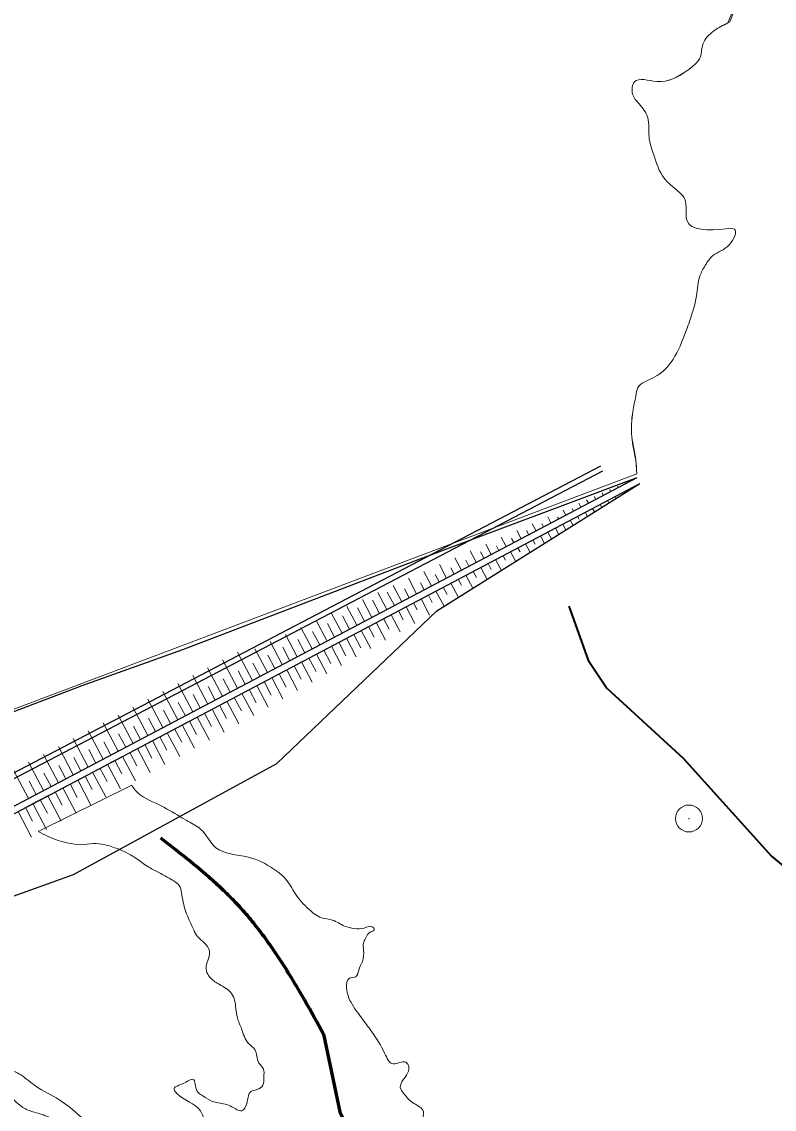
# Model space of a CAD drawing. Extents: x -1643653 to 4543381, y 1624270 to 13878484.
# Drawn here: x 575726 to 578524, y 8987006 to 8991048 of the extents above; entities that cross this region are included whole.
import ezdxf

# ---------------------------------------------------------------- set-up
doc = ezdxf.new("R2010")
doc.units = 0
doc.header["$LTSCALE"] = 200
doc.header["$PDMODE"] = 32
doc.header["$PDSIZE"] = 100
doc.linetypes.add('LONG_DASH_SHORT_DASH', pattern=[9.9, 6, -1.2, 1.5, -1.2])
for name, color, linetype, lineweight in [('12', 7, 'Continuous', 25), ('25', 7, 'Continuous', 13), ('60', 7, 'Continuous', 13), ('63', 7, 'Continuous', 13), ('7', 7, 'LONG_DASH_SHORT_DASH', 60)]:
    doc.layers.add(name, color=color, linetype=linetype, lineweight=lineweight)

msp = doc.modelspace()

# ---------------------------------------------------------------- linework, layer by layer
at = {"layer": '12', "lineweight": 40}
msp.add_lwpolyline([(577759.9, 8988875.8), (577832.5, 8988674.7), (577901.5, 8988571.1), (578184.7, 8988310.3), (578513.4, 8987946.2), (578671.2, 8987814.3), (579419.2, 8987100.9), (579808.1, 8986794.1), (580283, 8986357.3), (580496.3, 8986108), (581364.8, 8985224.5), (581561.3, 8985062.5), (582162.5, 8984452.7), (582384.7, 8984161.9), (582616.4, 8983918.8), (582880.2, 8983596.7), (583472.4, 8982628.4), (583582.5, 8982317.7), (583621.7, 8982083.2), (583591.6, 8981897.8), (583552.5, 8981370), (583461.7, 8980518.1), (583461.7, 8980001.2)], dxfattribs=at)
at = {"layer": '25'}
for p, q in [((578359.3, 8991047.5), (578446.9, 8991274.5)), ((578012.7, 8989366.8), (575651.3, 8988475.2)), ((576135.2, 8988209.5), (575788.1, 8988037.5))]:
    msp.add_line(p, q, dxfattribs=at)
at = {"layer": '25', "lineweight": 25}
for p, q in [((577877.7, 8989395.6), (573616.6, 8987168.4)), ((573625.3, 8987151.7), (577886.4, 8989378.8))]:
    msp.add_line(p, q, dxfattribs=at)
at = {"layer": '25'}
for points in [[(578351.6, 8991043.2), (578446.9, 8991274.5), (572334.3, 8991274.5), (572447.3, 8991102.9), (572499.8, 8991033.9)], [(573946.4, 8987228.8), (575651.3, 8988475.2), (578012.7, 8989366.8), (578009.5, 8989418.3)], [(576089.5, 8987971), (576313.7, 8988093.8), (576089.5, 8987971)]]:
    msp.add_lwpolyline(points, dxfattribs=at)
at = {"layer": '25', "lineweight": 25}
for points in [[(578012.9, 8989352.9), (577187, 8989042.7), (576324, 8988712.7), (575950.1, 8988578.7), (575647.5, 8988463.9), (575187.8, 8988130.1), (574877.2, 8987905.3), (574268.6, 8987457.2), (573884, 8987175.6)], [(573895.3, 8987154), (574263.9, 8987244.7), (575107.4, 8987587), (575919.3, 8987877.8), (576674.3, 8988291.2), (577269.1, 8988857.9), (578024.2, 8989331.3)]]:
    msp.add_lwpolyline(points, dxfattribs=at)
at = {"layer": '25'}
for points in [[(578359.3, 8991047.5), (578299.4, 8991013.4), (578258.6, 8990964.2), (578249.2, 8990917.7), (578198.3, 8990864.7), (578087, 8990825.4), (578004, 8990823.9), (577997.1, 8990778.6), (578021.5, 8990742.2), (578053.6, 8990690.8), (578058.4, 8990620.4), (578075.6, 8990552.5), (578114.5, 8990465.9), (578165.5, 8990418.3), (578191, 8990388.2), (578198.4, 8990310.2), (578343.4, 8990278), (578376.1, 8990276.8), (578356.8, 8990218.9), (578295.7, 8990178.5), (578267.3, 8990142), (578247.7, 8990103), (578234.9, 8990028.7), (578208.6, 8989933.1), (578184.3, 8989867.7), (578131.6, 8989770.7), (578070.7, 8989722.7), (578017.1, 8989688.6), (578008.7, 8989655.9), (577998.2, 8989599.3), (577994.4, 8989505), (578009.5, 8989418.3), (578012.7, 8989366.8)], [(578198.3, 8990864.7), (578249.2, 8990917.7), (578258.6, 8990964.2), (578299.4, 8991013.4), (578351.6, 8991043.2)], [(578009.5, 8989418.3), (577994.4, 8989505), (577998.2, 8989599.3), (578008.7, 8989655.9), (578017.1, 8989688.6), (578070.7, 8989722.7), (578131.6, 8989770.7), (578184.3, 8989867.7), (578208.6, 8989933.1), (578234.9, 8990028.7), (578247.7, 8990103), (578267.3, 8990142), (578295.7, 8990178.5), (578356.8, 8990218.9), (578376.1, 8990276.8), (578343.4, 8990278), (578198.4, 8990310.2), (578191, 8990388.2), (578165.5, 8990418.3), (578114.5, 8990465.9), (578075.6, 8990552.5), (578058.4, 8990620.4), (578053.6, 8990690.8), (578021.5, 8990742.2), (577997.1, 8990778.6), (578004, 8990823.9), (578087, 8990825.4), (578198.3, 8990864.7)], [(576313.7, 8988093.8), (576236.8, 8988136.9), (576148, 8988192), (576135.2, 8988209.5)], [(577145.8, 8987117.4), (577157, 8987132.6), (577165.3, 8987162.8), (577153.8, 8987180.3), (577107.4, 8987173.9), (577075.4, 8987214), (577027.8, 8987293.1), (576995.8, 8987337), (576949.6, 8987404.8), (576933.8, 8987455), (576944.6, 8987492.8), (576968.4, 8987497.9), (576979.4, 8987523), (576992.8, 8987554.5), (576997.2, 8987597.3), (576996.9, 8987622.4), (577004.2, 8987640), (577023.9, 8987665.2), (577031.5, 8987667.8), (577036.4, 8987674.1), (577031.2, 8987682.9), (576999.9, 8987679), (576962.2, 8987677.6), (576926.8, 8987686.3), (576881.3, 8987708.8), (576840.9, 8987717.5), (576794, 8987748.8), (576742.9, 8987807.7), (576707, 8987861.7), (576677.7, 8987888), (576663.7, 8987898), (576567.9, 8987942.7), (576447.7, 8987977.8), (576392.7, 8988045.6), (576345.7, 8988075.6), (576313.7, 8988093.8)], [(575788.1, 8988037.5), (575861.4, 8988005), (575900.6, 8987995.1), (575944.6, 8987988.9), (575993.6, 8987992.8), (576032.6, 8987989.2), (576084.4, 8987973), (576089.5, 8987971)], [(576089.5, 8987971), (576123.6, 8987955.5), (576150.2, 8987939.2), (576194.7, 8987907.9), (576233.9, 8987886.7), (576274.5, 8987864.2), (576315.1, 8987831.6), (576321.8, 8987800.2), (576348.2, 8987711), (576362.5, 8987679.6), (576376.7, 8987652), (576404.7, 8987624.4), (576424, 8987594.3), (576424.2, 8987580.5), (576412.2, 8987537.7), (576415, 8987513.8), (576429.2, 8987492.5), (576462.2, 8987468.7), (576506.6, 8987436.1), (576522.5, 8987379.6), (576528, 8987345.7), (576543.6, 8987304.2), (576569.5, 8987250.2), (576592.4, 8987227.7), (576608.2, 8987177.4), (576624.9, 8987154.9), (576626.5, 8987124.7), (576623.2, 8987094.5), (576600.8, 8987079.3), (576575.8, 8987069.2), (576566.1, 8987040.3), (576544, 8987000), (576507.3, 8987015), (576482.1, 8987024.9), (576434.2, 8987034.8), (576399.9, 8987054.9), (576383.5, 8987066.1), (576371.8, 8987092.5), (576366.4, 8987115.1), (576331.4, 8987103.7), (576292.8, 8987078.4), (576301.7, 8987065.9), (576390.6, 8986999.5), (576406.3, 8986955.6), (576407.2, 8986890.2), (576407.9, 8986842.4), (576416, 8986803.5), (576418.6, 8986790.9), (576419, 8986762), (576405.3, 8986751.9), (576355.1, 8986751.7), (576312.2, 8986764.2), (576244, 8986784.1), (576211, 8986807.9), (576158.8, 8986850.5), (576117.1, 8986873), (576057.7, 8986895.4), (576005.7, 8986929.2), (575959.9, 8986965.6), (575864.6, 8987042), (575779.7, 8987090.7), (575722.5, 8987133.3), (575666.9, 8987155.8), (575619, 8987161.9), (575586.3, 8987166.9), (575555, 8987156.7), (575531.1, 8987160.4), (575499.5, 8987170.4), (575480.4, 8987185.4), (575470.4, 8987185.4), (575465.5, 8987176.6), (575463.4, 8987145.1), (575468.7, 8987123.8), (575511.6, 8987113.8), (575544.3, 8987113.9), (575593.4, 8987107.8), (575637.6, 8987090.3), (575730.5, 8987012.7), (575749.5, 8987002.6), (575767.1, 8986996.4), (575793.6, 8986989), (575811.3, 8986982.7), (575863.2, 8986956.5), (575910.3, 8986915.1), (575923.2, 8986893.8)], [(579273.6, 8985691.7), (579262.6, 8985760.8), (579270.4, 8985832.5), (579275.2, 8985853.9), (579250.6, 8985814.9), (579184.7, 8985756.8), (579106.9, 8985746.5), (579036.1, 8985776.5), (578994.5, 8985786.4), (578962.1, 8985768.7), (578903.7, 8985717), (578869.8, 8985714.4), (578797.9, 8985729.3), (578742.4, 8985741.7), (578714.5, 8985761.7), (578707.6, 8985808.2), (578707.1, 8985839.7), (578702.8, 8985878.6), (578696.2, 8985903.7), (578709.8, 8985921.4), (578732.3, 8985927.7), (578766.7, 8985898.9), (578819, 8985842.5), (578840.5, 8985828.7), (578865.7, 8985831.3), (578882.9, 8985854), (578833.1, 8985911.7), (578787.2, 8985956.8), (578761.7, 8985989.4), (578753.7, 8986022.1), (578752, 8986049.7), (578760.5, 8986071.1), (578775.4, 8986088.8), (578774.1, 8986093.8), (578747.6, 8986095), (578707.5, 8986087.3), (578709, 8986071), (578678.5, 8986098.6), (578594.8, 8986151.1), (578625.6, 8986195.2), (578619, 8986220.3), (578556.1, 8986222.7), (578525.7, 8986238.9), (578514.1, 8986259), (578507.4, 8986286.6), (578469.8, 8986279), (578348.6, 8986320.1), (578316, 8986310), (578261.9, 8986311.1), (578227.7, 8986334.8), (578211.8, 8986392.6), (578200, 8986424), (578182.2, 8986445.3), (578162.1, 8986442.8), (578137.4, 8986408.8), (578076.6, 8986445), (578015.8, 8986477.6), (577903.1, 8986532.5), (577871.5, 8986547.5), (577847.3, 8986571.3), (577798.2, 8986577.5), (577769.1, 8986588.7), (577762.6, 8986601.3), (577791.1, 8986635.3), (577830.8, 8986673.1), (577847.9, 8986707.1), (577881.3, 8986751.2), (577915.6, 8986814.2), (577920.5, 8986825.5), (577912.8, 8986834.3), (577832.1, 8986761.1), (577791.2, 8986718.3), (577750.2, 8986684.2), (577700.5, 8986642.6), (577655.4, 8986628.6), (577607.2, 8986657.4), (577600.7, 8986678.7), (577572.9, 8986687.5), (577531.5, 8986682.3), (577497.5, 8986683.5), (577418, 8986707.1), (577317.8, 8986770.9), (577294.8, 8986796), (577260.4, 8986828.6), (577233.5, 8986870), (577208.6, 8986939.1), (577217.8, 8987002), (577178.5, 8987030.8), (577145.3, 8987065.9), (577133.7, 8987086), (577145.8, 8987117.4)]]:
    msp.add_spline(points, degree=3, dxfattribs=at)
msp.add_point((578206.7, 8988086.2), dxfattribs=at)
at = {"layer": '60', "lineweight": 25}
msp.add_spline([(814781, 9009175.5), (814787.2, 9009173.4), (814796.9, 9009173.4), (814799.4, 9009172.4), (814805.1, 9009174.5), (814805.6, 9009176.5), (814811.7, 9009179.5), (814811.7, 9009179.5), (814801.5, 9009181), (814790.7, 9009181.5), (814784.1, 9009183.1), (814777.4, 9009185.1), (814778.4, 9009175.5)], degree=3, dxfattribs=at)
at = {"layer": '63', "lineweight": 25}
for p, q in [((578012.9, 8989352.9), (573884, 8987175.6)), ((573895.3, 8987154), (578024.2, 8989331.3))]:
    msp.add_line(p, q, dxfattribs=at)
at = {"layer": '63'}
for p, q in [((578012.9, 8989352.9), (577957.4, 8989323.7)), ((577957.4, 8989323.7), (577901.9, 8989294.4)), ((577915.7, 8989301.7), (577912.1, 8989308.6)), ((577943.9, 8989316.6), (577941.3, 8989321.5)), ((577946, 8989290), (578001.4, 8989319.3)), ((577971.2, 8989331), (577969.7, 8989333.9)), ((577987.6, 8989312), (577989, 8989309.2)), ((577999.4, 8989345.8), (577998.9, 8989346.8)), ((578014.9, 8989326.4), (578015.3, 8989325.7)), ((577832.9, 8989258), (577826.2, 8989270.8)), ((577901.9, 8989294.4), (577846.4, 8989265.1)), ((577860.2, 8989272.4), (577854.5, 8989283.3)), ((577888.4, 8989287.3), (577883.8, 8989296.2)), ((577890.5, 8989260.8), (577946, 8989290)), ((577903.9, 8989267.9), (577908.7, 8989258.8)), ((577932.1, 8989282.7), (577935.7, 8989275.8)), ((577959.4, 8989297.1), (577962, 8989292.3)), ((577790.9, 8989235.9), (577735.4, 8989206.6)), ((577749.3, 8989213.9), (577739.4, 8989232.7)), ((577777.5, 8989228.8), (577772.1, 8989238.8)), ((577779.5, 8989202.2), (577835, 8989231.5)), ((577846.4, 8989265.1), (577790.9, 8989235.9)), ((577804.8, 8989243.2), (577797, 8989258)), ((577835, 8989231.5), (577890.5, 8989260.8)), ((577848.4, 8989238.6), (577855.4, 8989225.4)), ((577876.6, 8989253.5), (577882.5, 8989242.4)), ((577735.4, 8989206.6), (577679.9, 8989177.4)), ((577693.8, 8989184.7), (577681.8, 8989207.3)), ((577722, 8989199.5), (577718.6, 8989206)), ((577724, 8989173), (577779.5, 8989202.2)), ((577765.6, 8989194.9), (577775.9, 8989175.6)), ((577793, 8989209.3), (577798.6, 8989198.6)), ((577821.1, 8989224.2), (577829.2, 8989209)), ((577582.8, 8989126.1), (577566.7, 8989156.7)), ((577624.5, 8989148.1), (577569, 8989118.8)), ((577611, 8989141), (577602.7, 8989156.8)), ((577638.3, 8989155.4), (577624.2, 8989182)), ((577679.9, 8989177.4), (577624.5, 8989148.1)), ((577666.5, 8989170.3), (577659.8, 8989183)), ((577668.5, 8989143.7), (577724, 8989173)), ((577682, 8989150.8), (577695.5, 8989125.2)), ((577710.2, 8989165.7), (577722.6, 8989142.2)), ((577737.5, 8989180.1), (577748.8, 8989158.6)), ((577471.8, 8989067.6), (577451.6, 8989106.1)), ((577527.3, 8989096.9), (577509.1, 8989131.4)), ((577569, 8989118.8), (577513.5, 8989089.6)), ((577555.5, 8989111.7), (577547.6, 8989126.7)), ((577557.5, 8989085.2), (577613, 8989114.5)), ((577599.2, 8989107.2), (577616, 8989075.3)), ((577613, 8989114.5), (577668.5, 8989143.7)), ((577626.5, 8989121.6), (577635, 8989105.5)), ((577654.7, 8989136.4), (577669.3, 8989108.7)), ((577416.3, 8989038.4), (577394, 8989080.8)), ((577444.5, 8989053.2), (577431.9, 8989077.2)), ((577513.5, 8989089.6), (577458, 8989060.3)), ((577500, 8989082.5), (577491, 8989099.5)), ((577502.1, 8989056), (577557.5, 8989085.2)), ((577543.7, 8989077.9), (577562.7, 8989041.9)), ((577571, 8989092.3), (577578.9, 8989077.3)), ((577305.4, 8988979.8), (577278.8, 8989030.2)), ((577360.9, 8989009.1), (577336.4, 8989055.5)), ((577402.5, 8989031.1), (577347, 8989001.8)), ((577389, 8989024), (577377.3, 8989046.2)), ((577391.1, 8988997.4), (577446.6, 8989026.7)), ((577458, 8989060.3), (577402.5, 8989031.1)), ((577446.6, 8989026.7), (577502.1, 8989055.9)), ((577460, 8989033.8), (577471.6, 8989011.9)), ((577488.2, 8989048.6), (577509.4, 8989008.5)), ((577515.5, 8989063), (577524.3, 8989046.4)), ((577249.9, 8988950.6), (577221.3, 8989004.8)), ((577278.1, 8988965.4), (577263.2, 8988993.7)), ((577347, 8989001.8), (577291.5, 8988972.5)), ((577333.6, 8988994.7), (577321.2, 8989018.1)), ((577335.6, 8988968.2), (577391.1, 8988997.4)), ((577377.2, 8988990.1), (577402.8, 8988941.7)), ((577404.5, 8989004.5), (577416.4, 8988982.1)), ((577432.7, 8989019.4), (577456.1, 8988975.1)), ((577138.9, 8988892.1), (577106.9, 8988952.7)), ((577194.4, 8988921.3), (577164, 8988978.9)), ((577236, 8988943.3), (577180.6, 8988914)), ((577222.6, 8988936.2), (577209.1, 8988961.8)), ((577291.5, 8988972.5), (577236, 8988943.3)), ((577280.1, 8988938.9), (577335.6, 8988968.2)), ((577293.6, 8988946), (577308.1, 8988918.4)), ((577321.7, 8988960.9), (577349.5, 8988908.2)), ((577349.1, 8988975.3), (577360.7, 8988953.1)), ((577083.4, 8988862.8), (577049.8, 8988926.6)), ((577111.6, 8988877.7), (577085.3, 8988927.4)), ((577180.5, 8988914), (577125.1, 8988884.8)), ((577167.1, 8988906.9), (577149.5, 8988940.3)), ((577169.1, 8988880.4), (577224.6, 8988909.6)), ((577224.6, 8988909.6), (577280.1, 8988938.9)), ((577238.1, 8988916.7), (577252.6, 8988889.1)), ((577266.2, 8988931.6), (577296.2, 8988874.8)), ((576972.4, 8988804.3), (576935.5, 8988874.3)), ((577000.6, 8988819.1), (576974.4, 8988868.9)), ((577027.9, 8988833.5), (576992.7, 8988900.4)), ((577056.1, 8988848.4), (577029.9, 8988898.2)), ((577125.1, 8988884.8), (577069.6, 8988855.5)), ((577113.6, 8988851.1), (577169.1, 8988880.4)), ((577155.3, 8988873.1), (577187.8, 8988811.3)), ((577182.6, 8988887.5), (577195.9, 8988862.2)), ((577210.8, 8988902.3), (577242.3, 8988842.5)), ((576861.5, 8988745.8), (576821.3, 8988821.9)), ((576917, 8988775), (576878.4, 8988848.1)), ((576945.1, 8988789.9), (576918.9, 8988839.7)), ((577014.1, 8988826.2), (576958.6, 8988797)), ((577002.7, 8988792.6), (577058.2, 8988821.9)), ((577069.6, 8988855.5), (577014.1, 8988826.2)), ((577058.2, 8988821.9), (577113.6, 8988851.1)), ((577071.6, 8988829), (577092.2, 8988789.9)), ((577099.8, 8988843.8), (577133.3, 8988780.2)), ((577127.1, 8988858.2), (577144.9, 8988824.6)), ((576806, 8988716.5), (576764.2, 8988795.8)), ((576889.6, 8988760.6), (576863.4, 8988810.4)), ((576958.6, 8988797), (576903.1, 8988767.7)), ((576947.2, 8988763.3), (577002.7, 8988792.6)), ((576988.8, 8988785.3), (577024.4, 8988717.8)), ((577016.1, 8988799.7), (577036.7, 8988760.8)), ((577044.3, 8988814.6), (577078.9, 8988749)), ((576695, 8988658), (576649.9, 8988743.5)), ((576750.5, 8988687.2), (576707.1, 8988769.6)), ((576778.7, 8988702.1), (576752.4, 8988751.9)), ((576834.2, 8988731.4), (576807.9, 8988781.1)), ((576903.1, 8988767.7), (576847.6, 8988738.5)), ((576891.7, 8988734.1), (576947.2, 8988763.3)), ((576905.2, 8988741.2), (576931.4, 8988691.4)), ((576933.3, 8988756), (576969.9, 8988686.7)), ((576960.6, 8988770.4), (576986.9, 8988720.7)), ((576584, 8988599.5), (576528.5, 8988704.8)), ((576639.5, 8988628.7), (576592.8, 8988717.3)), ((576723.2, 8988672.8), (576696.9, 8988722.6)), ((576792.1, 8988709.2), (576736.7, 8988679.9)), ((576780.7, 8988675.6), (576836.2, 8988704.8)), ((576847.6, 8988738.5), (576792.1, 8988709.2)), ((576836.2, 8988704.8), (576891.7, 8988734.1)), ((576849.7, 8988711.9), (576875.9, 8988662.2)), ((576877.8, 8988726.8), (576915.4, 8988655.5)), ((576528.5, 8988570.2), (576473, 8988675.6)), ((576612.2, 8988614.3), (576586, 8988664.1)), ((576667.7, 8988643.6), (576641.4, 8988693.3)), ((576736.6, 8988679.9), (576681.2, 8988650.7)), ((576725.2, 8988646.3), (576780.7, 8988675.6)), ((576766.9, 8988668.3), (576806.5, 8988593.1)), ((576794.2, 8988682.7), (576820.4, 8988632.9)), ((576822.3, 8988697.5), (576861, 8988624.3)), ((576473.1, 8988540.9), (576417.5, 8988646.3)), ((576556.7, 8988585.1), (576530.5, 8988634.8)), ((576625.7, 8988621.4), (576570.2, 8988592.2)), ((576681.2, 8988650.7), (576625.7, 8988621.4)), ((576669.7, 8988617), (576725.2, 8988646.3)), ((576683.2, 8988624.1), (576709.5, 8988574.4)), ((576711.4, 8988639), (576752, 8988562)), ((576738.7, 8988653.4), (576764.9, 8988603.6)), ((576362.1, 8988482.4), (576306.5, 8988587.8)), ((576417.6, 8988511.7), (576362, 8988617.1)), ((576501.2, 8988555.8), (576475, 8988605.6)), ((576570.2, 8988592.2), (576514.7, 8988562.9)), ((576558.8, 8988558.5), (576614.2, 8988587.8)), ((576600.4, 8988580.5), (576643, 8988499.6)), ((576614.2, 8988587.8), (576669.7, 8988617)), ((576627.7, 8988594.9), (576654, 8988545.1)), ((576655.9, 8988609.7), (576697.5, 8988530.8)), ((576306.6, 8988453.2), (576251, 8988558.6)), ((576390.2, 8988497.3), (576364, 8988547.1)), ((576445.7, 8988526.5), (576419.5, 8988576.3)), ((576514.7, 8988562.9), (576459.2, 8988533.6)), ((576503.3, 8988529.3), (576558.8, 8988558.5)), ((576544.9, 8988551.2), (576588.6, 8988468.5)), ((576572.2, 8988565.6), (576598.5, 8988515.8)), ((576195.6, 8988394.6), (576140, 8988500)), ((576251.1, 8988423.9), (576195.5, 8988529.3)), ((576334.8, 8988468), (576308.5, 8988517.8)), ((576403.7, 8988504.4), (576348.2, 8988475.1)), ((576392.3, 8988470.7), (576447.8, 8988500)), ((576459.2, 8988533.6), (576403.7, 8988504.4)), ((576447.8, 8988500), (576503.3, 8988529.3)), ((576461.2, 8988507.1), (576487.5, 8988457.3)), ((576489.4, 8988522), (576534, 8988437.5)), ((576516.7, 8988536.4), (576543, 8988486.6)), ((576140.1, 8988365.4), (576084.6, 8988470.8)), ((576223.8, 8988409.5), (576197.5, 8988459.3)), ((576279.3, 8988438.8), (576253, 8988488.5)), ((576348.2, 8988475.1), (576292.8, 8988445.9)), ((576336.8, 8988441.5), (576392.3, 8988470.7)), ((576378.5, 8988463.4), (576423.9, 8988377.2)), ((576405.8, 8988477.8), (576432, 8988428.1)), ((576433.9, 8988492.7), (576478.9, 8988407.4)), ((576084.6, 8988336.1), (576029.1, 8988441.5)), ((576168.3, 8988380.2), (576142.1, 8988430)), ((576292.7, 8988445.8), (576237.3, 8988416.6)), ((576281.3, 8988412.2), (576336.8, 8988441.5)), ((576294.8, 8988419.3), (576321, 8988369.5)), ((576323, 8988434.2), (576368.9, 8988347.1)), ((576350.3, 8988448.6), (576376.5, 8988398.8)), ((575973.7, 8988277.6), (575918.1, 8988383)), ((576029.2, 8988306.9), (575973.6, 8988412.2)), ((576112.8, 8988351), (576086.6, 8988400.8)), ((576181.8, 8988387.3), (576126.3, 8988358.1)), ((576170.3, 8988353.7), (576225.8, 8988383)), ((576237.2, 8988416.6), (576181.8, 8988387.3)), ((576225.8, 8988383), (576281.3, 8988412.2)), ((576239.3, 8988390.1), (576265.6, 8988340.3)), ((576267.5, 8988404.9), (576313.8, 8988317)), ((575918.2, 8988248.3), (575862.6, 8988353.7)), ((576001.8, 8988292.5), (575975.6, 8988342.2)), ((576057.3, 8988321.7), (576031.1, 8988371.5)), ((576126.3, 8988358.1), (576070.8, 8988328.8)), ((576114.9, 8988324.4), (576170.3, 8988353.7)), ((576156.5, 8988346.4), (576203.8, 8988256.7)), ((576183.8, 8988360.8), (576210.1, 8988311)), ((576212, 8988375.7), (576258.8, 8988286.9)), ((575862.7, 8988219.1), (575807.1, 8988324.5)), ((575946.3, 8988263.2), (575920.1, 8988313)), ((576015.3, 8988299.6), (575959.8, 8988270.3)), ((576070.8, 8988328.8), (576015.3, 8988299.6)), ((576059.4, 8988295.2), (576114.8, 8988324.4)), ((576072.8, 8988302.3), (576099.1, 8988252.5)), ((576101, 8988317.1), (576148.8, 8988226.6)), ((576128.3, 8988331.5), (576154.6, 8988281.8)), ((575751.7, 8988160.6), (575696.1, 8988265.9)), ((575807.2, 8988189.8), (575751.6, 8988295.2)), ((575890.9, 8988233.9), (575864.6, 8988283.7)), ((575959.8, 8988270.3), (575904.3, 8988241)), ((575948.4, 8988236.7), (576003.9, 8988265.9)), ((575990, 8988258.6), (576038.7, 8988166.3)), ((576003.9, 8988265.9), (576059.4, 8988295.2)), ((576017.3, 8988273), (576043.6, 8988223.2)), ((576045.5, 8988287.9), (576093.7, 8988196.5)), ((575779.9, 8988175.4), (575753.6, 8988225.2)), ((575835.4, 8988204.7), (575809.1, 8988254.5)), ((575904.3, 8988241), (575848.8, 8988211.8)), ((575892.9, 8988207.4), (575948.4, 8988236.7)), ((575934.6, 8988229.4), (575983.7, 8988136.2)), ((575961.9, 8988243.8), (575988.1, 8988194)), ((575793.3, 8988182.5), (575737.9, 8988153.3)), ((575781.9, 8988148.9), (575837.4, 8988178.1)), ((575848.8, 8988211.8), (575793.4, 8988182.5)), ((575837.4, 8988178.1), (575892.9, 8988207.4)), ((575850.9, 8988185.2), (575877.1, 8988135.5)), ((575879.1, 8988200.1), (575928.6, 8988106.1)), ((575906.4, 8988214.5), (575932.6, 8988164.7)), ((575737.9, 8988153.2), (575682.4, 8988124)), ((575726.5, 8988119.6), (575781.9, 8988148.9)), ((575768.1, 8988141.6), (575818.6, 8988045.8)), ((575795.4, 8988156), (575821.6, 8988106.2)), ((575823.6, 8988170.8), (575873.6, 8988075.9)), ((575712.6, 8988112.3), (575762.9, 8988016.9)), ((575739.9, 8988126.7), (575766.2, 8988076.9))]:
    msp.add_line(p, q, dxfattribs=at)
at = {"layer": '7'}
msp.add_lwpolyline([(576848.8, 8987284.7), (576909, 8986996.6), (577023.9, 8986762.4), (577426.1, 8986423.2), (577640.5, 8986414.6), (578148.9, 8986100.6)], dxfattribs=at)
msp.add_spline([(576848.8, 8987284.7), (576530.9, 8987764), (576243.6, 8988012.7)], degree=3, dxfattribs=at)

doc.saveas('drawing.dxf')
